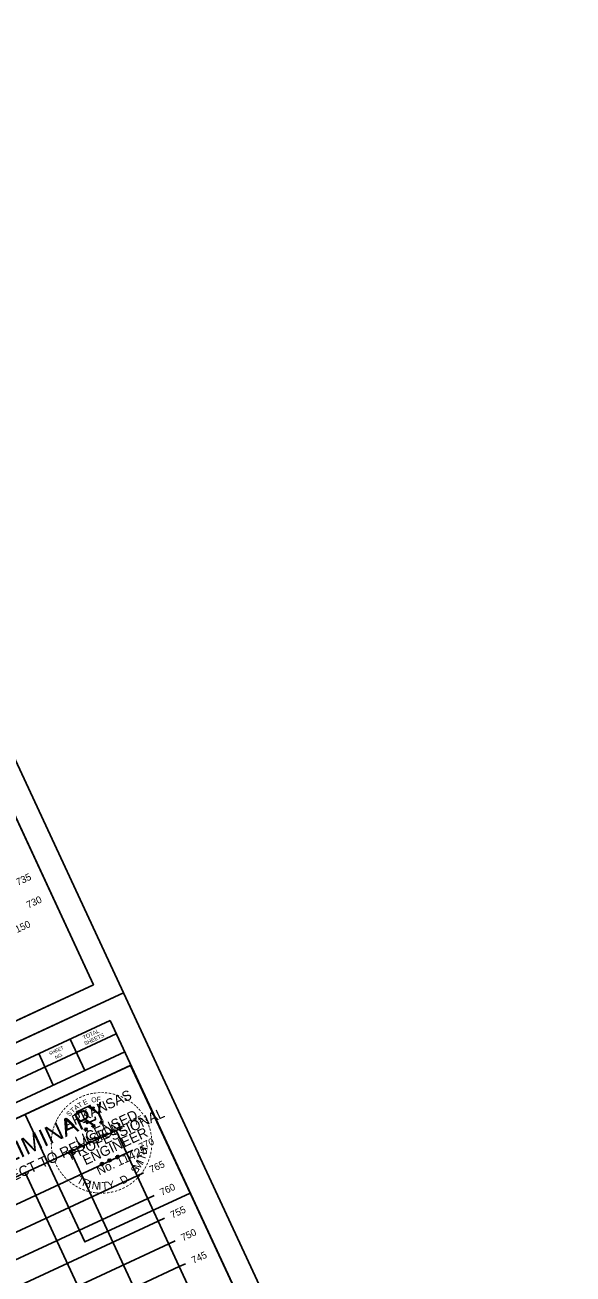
# Model space of a CAD drawing. Extents: x 1354696 to 1366163, y 660729 to 670380.
# Drawn here: x 1365585.7 to 1365695.2, y 665530.8 to 665780.5 of the extents above; entities that cross this region are included whole.
import ezdxf

# ---------------------------------------------------------------- set-up
doc = ezdxf.new("R2010")
doc.units = 0
for name, color, linetype in [('R_Axis', 7, 'Continuous'), ('R_Axis Annot', 7, 'Continuous'), ('R_Border', 7, 'Continuous'), ('R_Border PE', 7, 'Continuous'), ('R_Border Prem', 7, 'Continuous'), ('R_Grid', 7, 'Continuous'), ('R_No Plot', 7, 'Continuous')]:
    doc.layers.add(name, color=color, linetype=linetype)

msp = doc.modelspace()

# ---------------------------------------------------------------- linework, layer by layer
at = {"layer": 'R_Axis'}
for p, q in [((1365605.21, 665560.05), (1365603.94, 665559.46)), ((1365622.89, 665518.65), (1365603.94, 665559.46)), ((1365607.31, 665555.52), (1365606.04, 665554.93)), ((1365609.42, 665550.98), (1365608.15, 665550.39)), ((1365611.52, 665546.45), (1365610.25, 665545.86)), ((1365613.63, 665541.91), (1365612.36, 665541.32)), ((1365615.74, 665537.38), (1365614.47, 665536.79)), ((1365617.84, 665532.84), (1365616.57, 665532.25))]:
    msp.add_line(p, q, dxfattribs=at)
at = {"layer": 'R_Border'}
for p, q in [((1365599.42, 665588.61), (1365512.9, 665774.97)), ((1365599.42, 665588.61), (1365312.64, 665455.47)), ((1365315.96, 665448.32), (1365602.74, 665581.47)), ((1365689.26, 665395.11), (1365602.74, 665581.47)), ((1365603.98, 665578.8), (1365564.89, 665560.65)), ((1365594.76, 665577.76), (1365597.68, 665571.46)), ((1365603.97, 665578.82), (1365603.97, 665578.82)), ((1365605.66, 665575.17), (1365566.57, 665557.02)), ((1365569.26, 665558.27), (1365605.66, 665575.17)), ((1365588.47, 665574.84), (1365591.39, 665568.54)), ((1365606.9, 665572.5), (1365550.09, 665546.13))]:
    msp.add_line(p, q, dxfattribs=at)
at = {"layer": 'R_Border PE'}
for p, q in [((1365597.54, 665559.62), (1365597.79, 665559.69)), ((1365597.54, 665559.62), (1365597.91, 665559.67)), ((1365597.54, 665559.62), (1365597.81, 665559.61)), ((1365597.91, 665559.67), (1365597.75, 665560)), ((1365597.75, 665560), (1365597.9, 665559.79)), ((1365597.75, 665560), (1365597.82, 665559.75)), ((1365597.83, 665559.31), (1365597.91, 665559.67)), ((1365597.83, 665559.31), (1365597.94, 665559.59)), ((1365597.83, 665559.31), (1365597.85, 665559.58)), ((1365598.17, 665559.91), (1365597.91, 665559.67)), ((1365598.22, 665559.49), (1365597.91, 665559.67)), ((1365598.17, 665559.91), (1365597.93, 665559.75)), ((1365598.22, 665559.49), (1365597.94, 665559.59)), ((1365598.22, 665559.49), (1365597.98, 665559.69)), ((1365598.17, 665559.91), (1365598.03, 665559.73)), ((1365599.06, 665560.32), (1365599.31, 665560.39)), ((1365599.06, 665560.32), (1365599.42, 665560.37)), ((1365599.06, 665560.32), (1365599.32, 665560.31)), ((1365599.42, 665560.37), (1365599.27, 665560.7)), ((1365599.27, 665560.7), (1365599.42, 665560.49)), ((1365599.27, 665560.7), (1365599.34, 665560.45)), ((1365599.35, 665560.01), (1365599.42, 665560.37)), ((1365599.35, 665560.01), (1365599.45, 665560.3)), ((1365599.35, 665560.01), (1365599.36, 665560.28)), ((1365599.69, 665560.62), (1365599.42, 665560.37)), ((1365599.74, 665560.19), (1365599.42, 665560.37)), ((1365599.69, 665560.62), (1365599.45, 665560.45)), ((1365599.74, 665560.19), (1365599.45, 665560.29)), ((1365599.74, 665560.19), (1365599.49, 665560.4)), ((1365599.69, 665560.62), (1365599.55, 665560.44)), ((1365600.66, 665561.05), (1365600.91, 665561.12)), ((1365600.66, 665561.05), (1365601.03, 665561.1)), ((1365600.66, 665561.05), (1365600.93, 665561.04)), ((1365601.03, 665561.1), (1365600.87, 665561.43)), ((1365600.87, 665561.43), (1365601.02, 665561.23)), ((1365600.87, 665561.43), (1365600.94, 665561.19)), ((1365600.95, 665560.74), (1365601.03, 665561.1)), ((1365600.95, 665560.74), (1365601.06, 665561.03)), ((1365600.95, 665560.74), (1365600.97, 665561.01)), ((1365601.29, 665561.35), (1365601.03, 665561.1)), ((1365601.34, 665560.92), (1365601.03, 665561.1)), ((1365601.29, 665561.35), (1365601.05, 665561.18)), ((1365601.34, 665560.92), (1365601.06, 665561.02)), ((1365601.34, 665560.92), (1365601.1, 665561.13)), ((1365601.29, 665561.35), (1365601.15, 665561.17)), ((1365604.21, 665554.23), (1365604.06, 665554.56)), ((1365604.06, 665554.56), (1365604.21, 665554.36)), ((1365604.06, 665554.56), (1365604.13, 665554.32)), ((1365604.48, 665554.48), (1365604.21, 665554.23)), ((1365604.48, 665554.48), (1365604.24, 665554.32)), ((1365604.48, 665554.48), (1365604.34, 665554.3)), ((1365600.73, 665552.75), (1365600.98, 665552.81)), ((1365600.73, 665552.75), (1365601.09, 665552.8)), ((1365600.73, 665552.75), (1365600.99, 665552.74)), ((1365601.09, 665552.8), (1365600.94, 665553.13)), ((1365600.94, 665553.13), (1365601.09, 665552.92)), ((1365600.94, 665553.13), (1365601.01, 665552.88)), ((1365601.02, 665552.43), (1365601.09, 665552.8)), ((1365601.02, 665552.43), (1365601.12, 665552.72)), ((1365601.02, 665552.43), (1365601.03, 665552.71)), ((1365601.36, 665553.04), (1365601.09, 665552.8)), ((1365601.41, 665552.62), (1365601.09, 665552.8)), ((1365601.36, 665553.04), (1365601.12, 665552.88)), ((1365601.41, 665552.62), (1365601.12, 665552.72)), ((1365601.41, 665552.62), (1365601.16, 665552.82)), ((1365601.36, 665553.04), (1365601.22, 665552.86)), ((1365602.24, 665553.45), (1365602.49, 665553.52)), ((1365602.24, 665553.45), (1365602.6, 665553.5)), ((1365602.24, 665553.45), (1365602.51, 665553.44)), ((1365602.6, 665553.5), (1365602.45, 665553.83)), ((1365602.45, 665553.83), (1365602.6, 665553.62)), ((1365602.45, 665553.83), (1365602.52, 665553.58)), ((1365602.53, 665553.14), (1365602.6, 665553.5)), ((1365602.53, 665553.14), (1365602.64, 665553.42)), ((1365602.53, 665553.14), (1365602.55, 665553.41)), ((1365602.87, 665553.74), (1365602.6, 665553.5)), ((1365602.92, 665553.32), (1365602.6, 665553.5)), ((1365602.87, 665553.74), (1365602.63, 665553.58)), ((1365602.92, 665553.32), (1365602.64, 665553.42)), ((1365602.92, 665553.32), (1365602.68, 665553.52)), ((1365602.87, 665553.74), (1365602.73, 665553.57)), ((1365603.85, 665554.19), (1365604.1, 665554.25)), ((1365603.85, 665554.19), (1365604.21, 665554.23)), ((1365603.85, 665554.19), (1365604.11, 665554.18)), ((1365604.14, 665553.87), (1365604.21, 665554.23)), ((1365604.14, 665553.87), (1365604.24, 665554.16)), ((1365604.14, 665553.87), (1365604.15, 665554.15)), ((1365604.53, 665554.05), (1365604.21, 665554.23)), ((1365604.53, 665554.05), (1365604.24, 665554.16)), ((1365604.53, 665554.05), (1365604.28, 665554.26))]:
    msp.add_line(p, q, dxfattribs=at)
for points in [[(1365599.52, 665563.8), (1365599.53, 665564.11), (1365598.92, 665563.8), (1365598.77, 665564.47), (1365595.95, 665563.15)], [(1365595.95, 665563.15), (1365596.54, 665562.52)], [(1365597.41, 665561.16), (1365597.45, 665561.08), (1365597.97, 665561.3), (1365598.12, 665560.85), (1365599.81, 665561.64), (1365599.77, 665562.21)], [(1365597.75, 665560), (1365598.22, 665559.49), (1365597.54, 665559.62), (1365598.17, 665559.91), (1365597.83, 665559.31), (1365597.75, 665560)], [(1365599.27, 665560.7), (1365599.74, 665560.19), (1365599.06, 665560.32), (1365599.69, 665560.62), (1365599.35, 665560.01), (1365599.27, 665560.7)], [(1365600.87, 665561.43), (1365601.34, 665560.92), (1365600.66, 665561.05), (1365601.29, 665561.35), (1365600.95, 665560.74), (1365600.87, 665561.43)], [(1365604.06, 665554.56), (1365604.53, 665554.05), (1365603.85, 665554.19), (1365604.48, 665554.48), (1365604.14, 665553.87), (1365604.06, 665554.56)], [(1365600.94, 665553.13), (1365601.41, 665552.62), (1365600.73, 665552.75), (1365601.36, 665553.04), (1365601.02, 665552.43), (1365600.94, 665553.13)], [(1365602.45, 665553.83), (1365602.92, 665553.32), (1365602.24, 665553.45), (1365602.87, 665553.74), (1365602.53, 665553.14), (1365602.45, 665553.83)]]:
    msp.add_lwpolyline(points, dxfattribs=at)
for centre, radius in [((1365597.91, 665559.66), 0.172), ((1365597.91, 665559.66), 0.145), ((1365597.91, 665559.66), 0.116), ((1365597.91, 665559.66), 0.0991), ((1365597.91, 665559.66), 0.0747), ((1365597.91, 665559.66), 0.0495), ((1365597.91, 665559.66), 0.0296), ((1365599.42, 665560.37), 0.172), ((1365599.42, 665560.37), 0.145), ((1365599.42, 665560.37), 0.116), ((1365599.42, 665560.37), 0.0991), ((1365599.42, 665560.37), 0.0747), ((1365599.42, 665560.37), 0.0495), ((1365599.42, 665560.37), 0.0296), ((1365601.02, 665561.1), 0.172), ((1365601.02, 665561.1), 0.145), ((1365601.02, 665561.1), 0.116), ((1365601.02, 665561.1), 0.0991), ((1365601.02, 665561.1), 0.0747), ((1365601.02, 665561.1), 0.0495), ((1365601.02, 665561.1), 0.0296), ((1365604.21, 665554.23), 0.172), ((1365604.21, 665554.23), 0.145), ((1365601.09, 665552.79), 0.172), ((1365601.09, 665552.79), 0.145), ((1365601.09, 665552.79), 0.116), ((1365601.09, 665552.79), 0.0991), ((1365601.09, 665552.79), 0.0747), ((1365601.09, 665552.79), 0.0495), ((1365601.09, 665552.79), 0.0296), ((1365602.6, 665553.5), 0.172), ((1365602.6, 665553.5), 0.145), ((1365602.6, 665553.5), 0.116), ((1365602.6, 665553.5), 0.0991), ((1365602.6, 665553.5), 0.0747), ((1365602.6, 665553.5), 0.0495), ((1365602.6, 665553.5), 0.0296), ((1365604.21, 665554.23), 0.116), ((1365604.21, 665554.23), 0.0991), ((1365604.21, 665554.23), 0.0747), ((1365604.21, 665554.23), 0.0495), ((1365604.21, 665554.23), 0.0296)]:
    msp.add_circle(centre, radius, dxfattribs=at)
at = {"layer": 'R_Grid'}
for p, q in [((1365331.83, 665433.13), (1365603.94, 665559.46)), ((1365622.89, 665518.65), (1365603.94, 665559.46)), ((1365333.94, 665428.6), (1365606.04, 665554.93)), ((1365613.82, 665514.44), (1365594.87, 665555.25)), ((1365336.05, 665424.06), (1365608.15, 665550.39)), ((1365604.75, 665510.23), (1365585.8, 665551.04)), ((1365338.15, 665419.53), (1365610.25, 665545.86)), ((1365340.26, 665414.99), (1365612.36, 665541.32)), ((1365342.36, 665410.46), (1365614.47, 665536.79)), ((1365344.47, 665405.92), (1365616.57, 665532.25))]:
    msp.add_line(p, q, dxfattribs=at)
at = {"layer": 'R_No Plot'}
for p, q in [((1365303.07, 665446.63), (1365605.41, 665587)), ((1365303.07, 665446.64), (1365605.41, 665587)), ((1365594.62, 665542.04), (1365594.62, 665542.04))]:
    msp.add_line(p, q, dxfattribs=at)
for points in [[(1365213.23, 665640.13), (1365515.58, 665780.5), (1365605.41, 665587), (1365303.07, 665446.63)], [(1365438.29, 665740.33), (1365456.09, 665748.59), (1365460.25, 665739.63), (1365474.86, 665746.41), (1365495.91, 665756.18), (1365507.87, 665730.69), (1365528.92, 665740.47), (1365599.42, 665588.61), (1365312.64, 665455.47), (1365226.13, 665641.82)], [(1365303.07, 665446.63), (1365605.41, 665587), (1365695.25, 665393.5), (1365392.91, 665253.13)], [(1365585.74, 665562.68), (1365606.79, 665572.45), (1365618.76, 665546.97), (1365597.71, 665537.19)], [(1365528.13, 665546.83), (1365545.93, 665555.09), (1365550.09, 665546.13), (1365564.7, 665552.91), (1365585.74, 665562.68), (1365597.71, 665537.19), (1365618.76, 665546.97), (1365689.26, 665395.11), (1365402.48, 665261.97), (1365315.96, 665448.32)]]:
    msp.add_lwpolyline(points, close=True, dxfattribs=at)

# ---------------------------------------------------------------- texts
at = {"layer": 'R_Axis Annot'}
for s, p in [('735', (1365584.31, 665608.39)), ('730', (1365586.42, 665603.85)), ('150', (1365584.16, 665598.94)), ('775', (1365606.77, 665560.01)), ('770', (1365608.88, 665555.47)), ('765', (1365610.98, 665550.94)), ('760', (1365613.09, 665546.4)), ('755', (1365615.19, 665541.87)), ('750', (1365617.3, 665537.33)), ('745', (1365619.41, 665532.8))]:
    msp.add_text(s, height=1.4, rotation=24.9042, dxfattribs=at).set_placement(p)
at = {"layer": 'R_Border'}
for s, height, p in [('TOTAL', 0.782, (1365597.51, 665577.63)), ('SHEETS', 0.782, (1365597.76, 665576.44)), ('SHEET', 0.684, (1365590.69, 665574.46)), ('NO.', 0.684, (1365591.9, 665573.72))]:
    msp.add_text(s, height=height, rotation=24.9042, dxfattribs=at).set_placement(p)
at = {"layer": 'R_Border PE'}
for s, height, rotation, p in [('ARKANSAS', 2, 24.9042, (1365594.06, 665559.75)), ('-', 1.6, 12.1091, (1365598.81, 665566.17)), ('-', 1.6, 7.2404, (1365599.45, 665566.29)), ('-', 1.6, 2.7593, (1365600.21, 665566.4)), ('-', 1.6, 359.0253, (1365600.89, 665566.42)), ('-', 1.6, 354.5451, (1365601.54, 665566.41)), ('-', 1.6, 350.7668, (1365602.27, 665566.35)), ('-', 1.6, 345.4339, (1365603.01, 665566.22)), ('-', 1.6, 44.0803, (1365594.34, 665563.65)), ('-', 1.6, 38.5343, (1365594.91, 665564.18)), ('-', 1.6, 35.1235, (1365595.46, 665564.62)), ('A', 1, 36.1173, (1365595.92, 665563.43)), ('-', 1.6, 30.801, (1365596.08, 665565.02)), ('T', 1, 30.9269, (1365596.62, 665563.94)), ('-', 1.6, 25.0904, (1365596.75, 665565.41)), ('-', 1.6, 22.6472, (1365597.41, 665565.71)), ('E', 1, 25.7365, (1365597.58, 665564.5)), ('-', 1.6, 17.0659, (1365598.11, 665565.97)), ('O', 1, 15.3557, (1365599.12, 665564.99)), ('F', 1, 4.9748, (1365600.08, 665565.18)), ('-', 1.6, 340.4828, (1365603.76, 665566.03)), ('-', 1.6, 334.7839, (1365604.5, 665565.77)), ('-', 1.6, 331.5563, (1365605.23, 665565.45)), ('-', 1.4, 328.5795, (1365605.91, 665565.14)), ('-', 1.6, 324.5725, (1365606.46, 665564.72)), ('-', 1.6, 319.567, (1365607.01, 665564.3)), ('-', 1.6, 61.1359, (1365592.69, 665561.4)), ('-', 1.6, 58.9677, (1365593.05, 665562)), ('-', 1.6, 53.696, (1365593.43, 665562.58)), ('-', 1.6, 49.2114, (1365593.87, 665563.14)), ('S', 1, 46.4982, (1365594.59, 665562.17)), ('PROFESSIONAL', 2, 24.9042, (1365594.95, 665553.49)), ('T', 1, 41.3078, (1365595.28, 665562.85)), ('LICENSED', 2, 24.9042, (1365596.34, 665556.24)), ('-', 1.6, 315.477, (1365607.49, 665563.89)), ('-', 1.6, 310.0274, (1365607.94, 665563.46)), ('-', 1.6, 305.4535, (1365608.44, 665562.87)), ('-', 1.6, 301.5003, (1365608.91, 665562.24)), ('-', 1.6, 299.2343, (1365609.26, 665561.61)), ('-', 1.6, 75.5183, (1365591.83, 665559.06)), ('-', 1.6, 73.3272, (1365592, 665559.67)), ('-', 1.6, 67.8664, (1365592.2, 665560.29)), ('-', 1.6, 63.8548, (1365592.42, 665560.85)), ('ENGINEER', 2, 24.9042, (1365597.83, 665552.49)), ('DWB', 0.01, 24.9042, (1365597.9, 665559.66)), ('DWB', 0.01, 24.9042, (1365599.41, 665560.36)), ('DWB', 0.01, 24.9042, (1365601.02, 665561.09)), ('-', 1.6, 294.8448, (1365609.56, 665561.05)), ('-', 1.6, 288.4214, (1365609.82, 665560.44)), ('-', 1.6, 285.8995, (1365610.04, 665559.82)), ('-', 1.6, 92.6784, (1365591.62, 665556.4)), ('-', 1.6, 87.7755, (1365591.6, 665557.07)), ('-', 1.6, 82.9748, (1365591.63, 665557.76)), ('-', 1.6, 79.1366, (1365591.7, 665558.37)), ('-', 1.6, 280.6668, (1365610.22, 665559.16)), ('-', 1.6, 277.7723, (1365610.36, 665558.43)), ('-', 1.6, 272.7928, (1365610.44, 665557.72)), ('-', 1.6, 269.5239, (1365610.47, 665557.04)), ('-', 1.6, 97.2986, (1365591.69, 665555.74)), ('-', 1.6, 100.3651, (1365591.81, 665555.01)), ('-', 1.6, 106.1054, (1365591.99, 665554.31)), ('No. 11425', 1.757, 24.9042, (1365600.55, 665550.5)), ('T', 1.54, 71.5486, (1365609.63, 665553.38)), ('H', 1.54, 79.513, (1365610.04, 665554.61)), ('-', 1.6, 256.1579, (1365610.19, 665554.74)), ('-', 1.6, 258.7494, (1365610.34, 665555.43)), ('-', 1.6, 263.9754, (1365610.43, 665556.2)), ('-', 1.6, 110.0905, (1365592.21, 665553.65)), ('-', 1.6, 113.9664, (1365592.49, 665553)), ('-', 1.6, 119.1, (1365592.82, 665552.36)), ('-', 1.6, 123.8521, (1365593.17, 665551.78)), ('DWB', 0.01, 24.9042, (1365601.08, 665552.79)), ('DWB', 0.01, 24.9042, (1365602.6, 665553.49)), ('DWB', 0.01, 24.9042, (1365604.2, 665554.22)), ('S', 1.54, 51.8354, (1365607.92, 665550.68)), ('M', 1.54, 57.5605, (1365608.51, 665551.4)), ('I', 1.54, 67.0178, (1365609.32, 665552.71)), ('-', 1.6, 240.6405, (1365609.43, 665552.69)), ('-', 1.6, 245.9893, (1365609.73, 665553.34)), ('-', 1.6, 250.6695, (1365609.99, 665554.03)), ('-', 1.6, 126.6191, (1365593.6, 665551.18)), ('-', 1.6, 130.362, (1365594, 665550.71)), ('-', 1.6, 133.9916, (1365594.46, 665550.22)), ('-', 1.6, 138.9685, (1365594.94, 665549.79)), ('T', 1.54, 330.9447, (1365595.92, 665549.11)), ('R', 1.54, 338.9091, (1365597.05, 665548.48)), ('I', 1.54, 346.8735, (1365598.26, 665548.02)), ('Y', 1.54, 12.7597, (1365602.43, 665547.71)), ('D', 1.54, 31.3011, (1365605.29, 665548.65)), ('.', 1.54, 38.6683, (1365606.32, 665549.26)), ('-', 1.6, 220.3785, (1365607.36, 665550)), ('-', 1.6, 225.6226, (1365607.87, 665550.5)), ('-', 1.6, 229.1558, (1365608.32, 665551.01)), ('-', 1.6, 232.261, (1365608.75, 665551.56)), ('-', 1.6, 237.1533, (1365609.11, 665552.11)), ('-', 1.6, 140.633, (1365595.48, 665549.36)), ('-', 1.6, 145.3513, (1365596.05, 665548.98)), ('-', 1.6, 150.7976, (1365596.65, 665548.64)), ('-', 1.6, 155.6223, (1365597.3, 665548.33)), ('-', 1.6, 159.128, (1365598, 665548.05)), ('-', 1.6, 163.838, (1365598.67, 665547.85)), ('-', 1.6, 169.5505, (1365599.35, 665547.72)), ('N', 1.54, 351.4044, (1365598.98, 665547.83)), ('-', 1.6, 172.994, (1365600.01, 665547.62)), ('-', 1.6, 176.4746, (1365600.67, 665547.57)), ('I', 1.54, 0.2645, (1365600.4, 665547.63)), ('-', 1.6, 179.5044, (1365601.25, 665547.57)), ('T', 1.54, 4.7953, (1365601.14, 665547.61)), ('-', 1.6, 183.4654, (1365601.92, 665547.6)), ('-', 1.6, 187.7024, (1365602.64, 665547.69)), ('-', 1.6, 192.4597, (1365603.35, 665547.85)), ('-', 1.6, 198.0196, (1365604.1, 665548.07)), ('-', 1.6, 201.4224, (1365604.8, 665548.34)), ('-', 1.6, 206.4959, (1365605.47, 665548.67)), ('-', 1.6, 210.7208, (1365606.17, 665549.08)), ('-', 1.6, 216.1899, (1365606.78, 665549.51))]:
    msp.add_text(s, height=height, rotation=rotation, dxfattribs=at).set_placement(p)
at = {"layer": 'R_Border Prem'}
for s, height, p in [('PRELIMINARY', 3.5, (1365573.75, 665548.8)), ('SUBJECT TO REVISION', 2.0751, (1365576.92, 665546.27))]:
    msp.add_text(s, height=height, rotation=24.9042, dxfattribs=at).set_placement(p)

doc.saveas('drawing.dxf')
